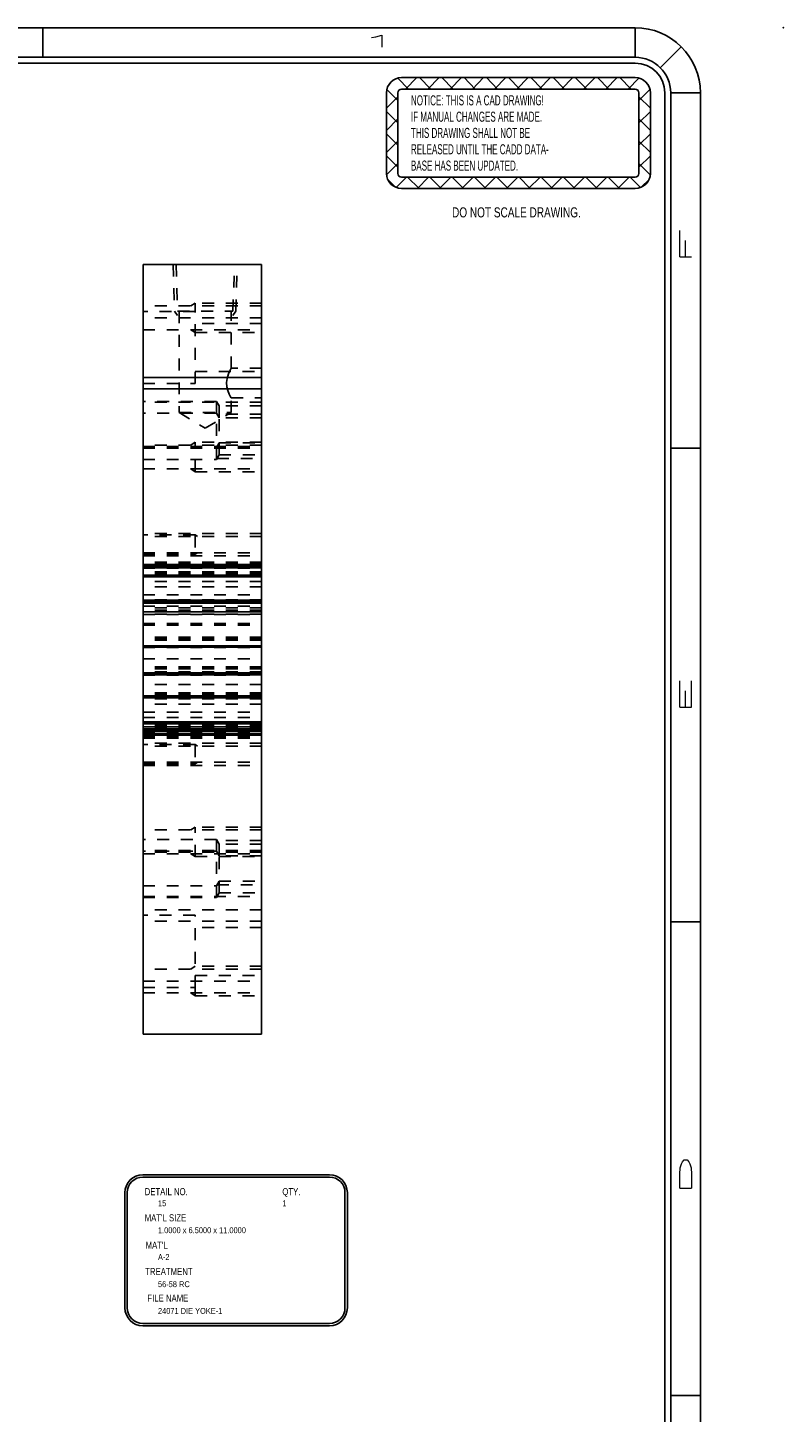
# Model space of a CAD drawing. Header units: inches. Extents: x 1880 to 2363, y -453 to -54.
# Tile 793 of 1056: x 2049 to 2055, y -120 to -108. Entities that reach past the tile are written whole.
import ezdxf

# ---------------------------------------------------------------- set-up
doc = ezdxf.new("R2010")
doc.units = ezdxf.units.IN
doc.header["$LTSCALE"] = 0.5
doc.header["$MEASUREMENT"] = 0
doc.linetypes.add('HIDDEN', pattern=[0.225, 0.15, -0.075])
for name, color, linetype in [('DSS-M-S', 53, 'Continuous'), ('SID-M-D', 42, 'Continuous'), ('SID-M-H', 4, 'HIDDEN'), ('SID-M-M', 233, 'Continuous'), ('SID-M-S', 105, 'Continuous')]:
    doc.layers.add(name, color=color, linetype=linetype)
doc.styles.add('R', font='ROMAND.SHX')
doc.styles.add('SLDTEXTSTYLE0', font='TXT', dxfattribs={"width": 0.595745})
doc.styles.add('SLDTEXTSTYLE1', font='TXT', dxfattribs={"width": 0.744681})

# ---------------------------------------------------------------- blocks, each defined once
blk = doc.blocks.new('SW_NOTE_0')
at = {"layer": 'DSS-M-S', "color": 0, "insert": (0, 0.11), "char_height": 0.08504, "attachment_point": 1, "style": 'SLDTEXTSTYLE0'}
blk.add_mtext('RELEASED UNTIL THE CADD DATA-', dxfattribs=at)
blk = doc.blocks.new('SW_NOTE_0_1')
at = {"layer": 'DSS-M-S', "color": 0, "insert": (0, 0.11), "char_height": 0.08504, "attachment_point": 1, "style": 'SLDTEXTSTYLE0'}
blk.add_mtext('BASE HAS BEEN UPDATED.', dxfattribs=at)
blk = doc.blocks.new('SW_NOTE_0_2')
at = {"layer": 'DSS-M-S', "color": 0, "insert": (0.872, 0.11), "char_height": 0.08504, "attachment_point": 2, "style": 'SLDTEXTSTYLE1'}
blk.add_mtext('DO NOT SCALE DRAWING.', dxfattribs=at)
blk = doc.blocks.new('SW_NOTE_0_3')
at = {"layer": 'DSS-M-S', "color": 0, "insert": (0, 0.11), "char_height": 0.08504, "attachment_point": 1, "style": 'SLDTEXTSTYLE0'}
blk.add_mtext('THIS DRAWING SHALL NOT BE', dxfattribs=at)
blk = doc.blocks.new('SW_NOTE_0_4')
at = {"layer": 'DSS-M-S', "color": 0, "insert": (0, 0.11), "char_height": 0.08504, "attachment_point": 1, "style": 'SLDTEXTSTYLE0'}
blk.add_mtext('IF MANUAL CHANGES ARE MADE.', dxfattribs=at)
blk = doc.blocks.new('SW_NOTE_0_5')
at = {"layer": 'DSS-M-S', "color": 0, "insert": (0, 0.11), "char_height": 0.08504, "attachment_point": 1, "style": 'SLDTEXTSTYLE0'}
blk.add_mtext('NOTICE: THIS IS A CAD DRAWING!', dxfattribs=at)
blk = doc.blocks.new('DMBLK256')
at = {"layer": 'DSS-M-S', "color": 8}
for p, q in [((-0.89, 0.409), (-0.982, 0.501)), ((-0.949, 0.505), (1.022, 0.505)), ((-0.916, 0.409), (-0.82, 0.505)), ((-0.702, 0.409), (-0.798, 0.505)), ((-0.728, 0.409), (-0.633, 0.505)), ((-0.514, 0.409), (-0.61, 0.505)), ((-0.54, 0.409), (-0.445, 0.505)), ((-0.327, 0.409), (-0.422, 0.505)), ((-0.352, 0.409), (-0.257, 0.505)), ((-0.139, 0.409), (-0.234, 0.505)), ((-0.165, 0.409), (-0.069, 0.505)), ((0.049, 0.409), (-0.046, 0.505)), ((0.023, 0.409), (0.119, 0.505)), ((0.237, 0.409), (0.142, 0.505)), ((0.211, 0.409), (0.307, 0.505)), ((0.425, 0.409), (0.329, 0.505)), ((0.399, 0.409), (0.495, 0.505)), ((0.613, 0.409), (0.517, 0.505)), ((0.587, 0.409), (0.683, 0.505)), ((0.801, 0.409), (0.705, 0.505)), ((0.775, 0.409), (0.871, 0.505)), ((0.989, 0.409), (0.893, 0.505)), ((0.963, 0.409), (1.054, 0.501)), ((-1.077, -0.303), (-1.077, 0.377)), ((-0.981, 0.312), (-1.074, 0.405)), ((-0.981, -0.303), (-0.981, 0.377)), ((-0.949, 0.409), (1.022, 0.409)), ((1.054, 0.312), (1.147, 0.405)), ((1.054, 0.377), (1.054, -0.303)), ((1.15, 0.377), (1.15, -0.303)), ((-1.077, 0.248), (-0.981, 0.344)), ((1.15, 0.248), (1.054, 0.344)), ((-0.981, 0.124), (-1.077, 0.22)), ((-1.077, 0.06), (-0.981, 0.156)), ((1.054, 0.124), (1.15, 0.22)), ((1.15, 0.06), (1.054, 0.156)), ((-0.981, -0.064), (-1.077, 0.032)), ((1.054, -0.064), (1.15, 0.032)), ((-1.077, -0.128), (-0.981, -0.032)), ((1.15, -0.128), (1.054, -0.032)), ((-0.981, -0.251), (-1.077, -0.156)), ((-1.076, -0.315), (-0.981, -0.22)), ((1.054, -0.251), (1.15, -0.156)), ((1.149, -0.315), (1.054, -0.22)), ((-0.995, -0.422), (-0.908, -0.335)), ((1.022, -0.335), (-0.949, -0.335)), ((-0.802, -0.431), (-0.898, -0.335)), ((-0.816, -0.431), (-0.721, -0.335)), ((-0.614, -0.431), (-0.71, -0.335)), ((-0.628, -0.431), (-0.533, -0.335)), ((-0.426, -0.431), (-0.522, -0.335)), ((-0.44, -0.431), (-0.345, -0.335)), ((-0.239, -0.431), (-0.334, -0.335)), ((-0.252, -0.431), (-0.157, -0.335)), ((-0.051, -0.431), (-0.146, -0.335)), ((-0.065, -0.431), (0.031, -0.335)), ((0.137, -0.431), (0.042, -0.335)), ((0.123, -0.431), (0.219, -0.335)), ((0.325, -0.431), (0.23, -0.335)), ((0.311, -0.431), (0.407, -0.335)), ((0.513, -0.431), (0.417, -0.335)), ((0.499, -0.431), (0.595, -0.335)), ((0.701, -0.431), (0.605, -0.335)), ((0.687, -0.431), (0.783, -0.335)), ((0.889, -0.431), (0.793, -0.335)), ((0.875, -0.431), (0.971, -0.335)), ((1.068, -0.422), (0.981, -0.335)), ((-1.001, -0.42), (-1.066, -0.355)), ((1.022, -0.431), (-0.949, -0.431)), ((1.074, -0.42), (1.139, -0.355))]:
    blk.add_line(p, q, dxfattribs=at)
for centre, radius, start, end in [((-0.949, 0.377), 0.128, 90, 180), ((1.022, 0.377), 0.128, 0, 90), ((-0.949, 0.377), 0.0319, 90, 180), ((1.022, 0.377), 0.0319, 0, 90), ((-0.949, -0.303), 0.128, 180, 270), ((-0.949, -0.303), 0.0319, 180, 270), ((1.022, -0.303), 0.0319, 270, 0), ((1.022, -0.303), 0.128, 270, 0)]:
    blk.add_arc(centre, radius, start, end, dxfattribs=at)
at = {"layer": 'DSS-M-S', "color": 154}
for name, p in [('SW_NOTE_0_5', (-0.87, 0.246)), ('SW_NOTE_0_4', (-0.87, 0.108)), ('SW_NOTE_0_3', (-0.87, -0.029)), ('SW_NOTE_0', (-0.87, -0.167)), ('SW_NOTE_0_1', (-0.87, -0.305)), ('SW_NOTE_0_2', (-0.852, -0.7))]:
    blk.add_blockref(name, p, dxfattribs=at)
blk = doc.blocks.new('*U9')
at = {"layer": 'SID-M-D'}
blk.add_point((1.25, 22.55), dxfattribs=at)
at = {"layer": 'SID-M-S'}
for p, q in [((0, 22.55), (-34, 22.55)), ((-5, 22.55), (-5, 22.3)), ((0, 22.3), (0, 22.55)), ((0.212, 22.212), (0.389, 22.389)), ((0, 22.3), (-34, 22.3)), ((0, 22.25), (-34, 22.25)), ((0.25, 0), (0.25, 22)), ((0.3, 0), (0.3, 22)), ((0.3, 22), (0.55, 22)), ((0.55, 0), (0.55, 22)), ((0.3, 19), (0.55, 19)), ((0.3, 15), (0.55, 15)), ((0.3, 11), (0.55, 11))]:
    blk.add_line(p, q, dxfattribs=at)
for radius, start in [(0.55, 360), (0.3, 360), (0.25, 0)]:
    blk.add_arc((0, 22), radius, start, 90, dxfattribs=at)
blk.add_blockref('DMBLK256', (-1.022, 21.623), dxfattribs=at)
at = {"layer": 'SID-M-D', "style": 'R', "width": 4}
blk.add_text('1', height=0.1, dxfattribs=at).set_placement((-2.327, 22.386))
for s, p in [('F', (0.476, 20.547)), ('E', (0.476, 16.743)), ('D', (0.476, 12.681))]:
    blk.add_text(s, height=0.1, rotation=90, dxfattribs=at).set_placement(p)

msp = doc.modelspace()

# ---------------------------------------------------------------- linework, layer by layer
at = {"layer": 'SID-M-H'}
for p, q in [((2050.04953, -109.90237), (2050.06135, -110.29687)), ((2050.07372, -109.90237), (2050.08553, -110.29687)), ((2050.55354, -110.29687), (2050.56535, -109.90237)), ((2050.57772, -110.29687), (2050.58953, -109.90237)), ((2050.79453, -110.25187), (2049.79453, -110.25187)), ((2050.23453, -110.22737), (2050.19778, -110.25187)), ((2050.79453, -110.22737), (2050.23453, -110.22737)), ((2050.23453, -110.29787), (2049.79453, -110.29787)), ((2050.79453, -110.35119), (2049.79453, -110.35119)), ((2050.06135, -110.29687), (2050.08662, -110.33315)), ((2050.08553, -110.29687), (2050.55354, -110.29687)), ((2050.10053, -110.29687), (2050.10053, -111.15237)), ((2050.23453, -110.29787), (2050.23453, -110.29288)), ((2050.23453, -110.90687), (2050.23453, -110.29787)), ((2050.53853, -110.77737), (2050.53853, -110.29687)), ((2050.55245, -110.33315), (2050.57772, -110.29687)), ((2049.79453, -110.45287), (2050.79453, -110.45287)), ((2050.19778, -110.45287), (2050.23453, -110.47737)), ((2050.79453, -110.39937), (2050.23453, -110.39937)), ((2050.23453, -110.47737), (2050.79453, -110.47737)), ((2050.23453, -110.80537), (2050.79453, -110.80537)), ((2050.5152, -110.82525), (2050.50339, -110.86408)), ((2050.52717, -110.79855), (2050.5152, -110.82525)), ((2050.5354, -110.78295), (2050.52717, -110.79855)), ((2050.53853, -110.77737), (2050.5354, -110.78295)), ((2050.79453, -110.77737), (2050.53853, -110.77737)), ((2050.53853, -110.77737), (2050.53853, -110.77737)), ((2049.79453, -110.90687), (2050.23453, -110.90687)), ((2050.50339, -110.86408), (2050.49938, -110.89915)), ((2050.49938, -110.89915), (2050.50223, -110.93464)), ((2050.50223, -110.93464), (2050.51038, -110.9663)), ((2050.41453, -111.05737), (2049.79453, -111.05737)), ((2050.79453, -111.06487), (2049.79453, -111.06487)), ((2050.41453, -111.15737), (2050.41453, -111.05737)), ((2050.43691, -111.09612), (2050.41453, -111.05737)), ((2050.51038, -110.9663), (2050.52239, -110.99626)), ((2050.52239, -110.99626), (2050.53394, -111.01913)), ((2050.53394, -111.01913), (2050.53838, -111.0271)), ((2050.53838, -111.0271), (2050.53853, -111.02737)), ((2050.53853, -111.15237), (2050.53853, -111.02737)), ((2050.53853, -111.02737), (2050.79453, -111.02737)), ((2050.53853, -111.02737), (2050.53853, -111.02737)), ((2050.41453, -111.15737), (2049.79453, -111.15737)), ((2050.10053, -111.15237), (2050.53853, -111.15237)), ((2050.10053, -111.15237), (2050.31953, -111.28396)), ((2050.31953, -111.28396), (2050.53853, -111.15237)), ((2050.41453, -111.54737), (2050.41453, -111.15737)), ((2050.43691, -111.19612), (2050.41453, -111.15737)), ((2050.79453, -111.16487), (2050.41886, -111.16487)), ((2050.43691, -111.19612), (2050.43691, -111.09612)), ((2050.79453, -111.09612), (2050.43691, -111.09612)), ((2050.43691, -111.50862), (2050.43691, -111.19612)), ((2050.79453, -111.19612), (2050.43691, -111.19612)), ((2050.79453, -111.42687), (2049.79453, -111.42687)), ((2050.23453, -111.40237), (2050.19778, -111.42687)), ((2050.79453, -111.40237), (2050.23453, -111.40237)), ((2050.41453, -111.44737), (2050.43691, -111.40862)), ((2050.43691, -111.40862), (2050.79453, -111.40862)), ((2049.79453, -111.43987), (2050.79453, -111.43987)), ((2049.79453, -111.44737), (2050.41453, -111.44737)), ((2049.79453, -111.45355), (2050.79453, -111.45355)), ((2049.79453, -111.54737), (2050.41453, -111.54737)), ((2050.41453, -111.54737), (2050.43691, -111.50862)), ((2050.41886, -111.53987), (2050.79453, -111.53987)), ((2050.43691, -111.50862), (2050.79453, -111.50862)), ((2049.79453, -111.62787), (2050.79453, -111.62787)), ((2050.19778, -111.62787), (2050.23453, -111.65237)), ((2050.23453, -111.65237), (2050.23453, -111.65194)), ((2050.23453, -111.65237), (2050.79453, -111.65237)), ((2050.79453, -112.17352), (2049.79453, -112.17352)), ((2050.23453, -112.18527), (2049.79453, -112.18527)), ((2050.79453, -112.19927), (2049.79453, -112.19927)), ((2050.25553, -112.19927), (2050.23453, -112.18527)), ((2050.23453, -112.18527), (2050.23453, -112.19151)), ((2049.79453, -112.33527), (2050.79453, -112.33527)), ((2049.79453, -112.34927), (2050.23453, -112.34927)), ((2049.79453, -112.36102), (2050.79453, -112.36102)), ((2050.23453, -112.34927), (2050.25553, -112.33527)), ((2050.79453, -112.41599), (2049.79453, -112.41599)), ((2050.79453, -112.41793), (2049.79453, -112.41793)), ((2050.79453, -112.41987), (2049.79453, -112.41987)), ((2050.79453, -112.42641), (2049.79453, -112.42641)), ((2050.79453, -112.42741), (2049.79453, -112.42741)), ((2050.79453, -112.42849), (2049.79453, -112.42849)), ((2050.79453, -112.42875), (2049.79453, -112.42875)), ((2050.79453, -112.42875), (2049.79453, -112.42875)), ((2050.79453, -112.43043), (2049.79453, -112.43043)), ((2050.79453, -112.43083), (2049.79453, -112.43083)), ((2050.79453, -112.43237), (2049.79453, -112.43237)), ((2050.79453, -112.43349), (2049.79453, -112.43349)), ((2050.79453, -112.43483), (2049.79453, -112.43483)), ((2049.79453, -112.43543), (2050.79453, -112.43543)), ((2049.79453, -112.43677), (2050.79453, -112.43677)), ((2049.79453, -112.43737), (2050.79453, -112.43737)), ((2049.79453, -112.43871), (2050.79453, -112.43871)), ((2050.79453, -112.43891), (2049.79453, -112.43891)), ((2050.79453, -112.43983), (2049.79453, -112.43983)), ((2049.79453, -112.44177), (2050.79453, -112.44177)), ((2049.79453, -112.44177), (2050.79453, -112.44177)), ((2049.79453, -112.44177), (2050.79453, -112.44177)), ((2050.79453, -112.44333), (2049.79453, -112.44333)), ((2049.79453, -112.44371), (2050.79453, -112.44371)), ((2049.79453, -112.44391), (2050.79453, -112.44391)), ((2049.79453, -112.44525), (2050.79453, -112.44525)), ((2049.79453, -112.44833), (2050.79453, -112.44833)), ((2049.79453, -112.44871), (2050.79453, -112.44871)), ((2049.79453, -112.44967), (2050.79453, -112.44967)), ((2050.79453, -112.44987), (2049.79453, -112.44987)), ((2049.79453, -112.45025), (2050.79453, -112.45025)), ((2049.79453, -112.45025), (2050.79453, -112.45025)), ((2049.79453, -112.45025), (2050.79453, -112.45025)), ((2049.79453, -112.45371), (2050.79453, -112.45371)), ((2049.79453, -112.45467), (2050.79453, -112.45467)), ((2049.79453, -112.45467), (2050.79453, -112.45467)), ((2049.79453, -112.45467), (2050.79453, -112.45467)), ((2050.79453, -112.46237), (2049.79453, -112.46237)), ((2050.79453, -112.46237), (2049.79453, -112.46237)), ((2050.79453, -112.46237), (2049.79453, -112.46237)), ((2049.79453, -112.46737), (2050.79453, -112.46737)), ((2050.79453, -112.49849), (2049.79453, -112.49849)), ((2050.79453, -112.50043), (2049.79453, -112.50043)), ((2050.79453, -112.50237), (2049.79453, -112.50237)), ((2050.79453, -112.50891), (2049.79453, -112.50891)), ((2050.79453, -112.51333), (2049.79453, -112.51333)), ((2050.79453, -112.53237), (2049.79453, -112.53237)), ((2050.79453, -112.57837), (2049.79453, -112.57837)), ((2050.79453, -112.62387), (2049.79453, -112.62387)), ((2049.79453, -112.69087), (2050.79453, -112.69087)), ((2050.79453, -112.73487), (2049.79453, -112.73487)), ((2049.79453, -112.73637), (2050.79453, -112.73637)), ((2049.79453, -112.73987), (2050.79453, -112.73987)), ((2050.79453, -112.74737), (2049.79453, -112.74737)), ((2049.79453, -112.75237), (2050.79453, -112.75237)), ((2049.79453, -112.78737), (2050.79453, -112.78737)), ((2049.79453, -112.7879), (2050.79453, -112.7879)), ((2050.79453, -112.80237), (2049.79453, -112.80237)), ((2050.79453, -112.82142), (2049.79453, -112.82142)), ((2050.79453, -112.82583), (2049.79453, -112.82583)), ((2050.79453, -112.83237), (2049.79453, -112.83237)), ((2050.79453, -112.83431), (2049.79453, -112.83431)), ((2049.79453, -112.83625), (2050.79453, -112.83625)), ((2050.79453, -112.85599), (2049.79453, -112.85599)), ((2050.79453, -112.85599), (2049.79453, -112.85599)), ((2049.79453, -112.85733), (2050.79453, -112.85733)), ((2049.79453, -112.93275), (2050.79453, -112.93275)), ((2049.79453, -112.93275), (2050.79453, -112.93275)), ((2049.79453, -112.93275), (2050.79453, -112.93275)), ((2049.79453, -112.93275), (2050.79453, -112.93275)), ((2049.79453, -112.93275), (2050.79453, -112.93275)), ((2049.79453, -112.93371), (2050.79453, -112.93371)), ((2049.79453, -112.93717), (2050.79453, -112.93717)), ((2049.79453, -112.93717), (2050.79453, -112.93717)), ((2049.79453, -112.93717), (2050.79453, -112.93717)), ((2049.79453, -112.93717), (2050.79453, -112.93717)), ((2049.79453, -112.93717), (2050.79453, -112.93717)), ((2049.79453, -112.94371), (2050.79453, -112.94371)), ((2049.79453, -112.94565), (2050.79453, -112.94565)), ((2049.79453, -112.94565), (2050.79453, -112.94565)), ((2049.79453, -112.94565), (2050.79453, -112.94565)), ((2049.79453, -112.9472), (2050.79453, -112.9472)), ((2049.79453, -112.94759), (2050.79453, -112.94759)), ((2050.79453, -113.04849), (2049.79453, -113.04849)), ((2050.79453, -113.05043), (2049.79453, -113.05043)), ((2050.79453, -113.05043), (2049.79453, -113.05043)), ((2050.79453, -113.05237), (2049.79453, -113.05237)), ((2050.79453, -113.05891), (2049.79453, -113.05891)), ((2050.79453, -113.05891), (2049.79453, -113.05891)), ((2050.79453, -113.06333), (2049.79453, -113.06333)), ((2050.79453, -113.06333), (2049.79453, -113.06333)), ((2050.79453, -113.07387), (2049.79453, -113.07387)), ((2049.79453, -113.12142), (2050.79453, -113.12142)), ((2049.79453, -113.12142), (2050.79453, -113.12142)), ((2050.79453, -113.12237), (2049.79453, -113.12237)), ((2050.79453, -113.12237), (2049.79453, -113.12237)), ((2049.79453, -113.12583), (2050.79453, -113.12583)), ((2049.79453, -113.12583), (2050.79453, -113.12583)), ((2050.79453, -113.13237), (2049.79453, -113.13237)), ((2049.79453, -113.13431), (2050.79453, -113.13431)), ((2049.79453, -113.13431), (2050.79453, -113.13431)), ((2049.79453, -113.13625), (2050.79453, -113.13625)), ((2049.79453, -113.23087), (2050.79453, -113.23087)), ((2050.79453, -113.29849), (2049.79453, -113.29849)), ((2050.79453, -113.30043), (2049.79453, -113.30043)), ((2050.79453, -113.30237), (2049.79453, -113.30237)), ((2050.79453, -113.30891), (2049.79453, -113.30891)), ((2050.79453, -113.31333), (2049.79453, -113.31333)), ((2050.79453, -113.31737), (2049.79453, -113.31737)), ((2050.79453, -113.34142), (2049.79453, -113.34142)), ((2050.79453, -113.34142), (2049.79453, -113.34142)), ((2050.79453, -113.34583), (2049.79453, -113.34583)), ((2050.79453, -113.34583), (2049.79453, -113.34583)), ((2050.79453, -113.34849), (2049.79453, -113.34849)), ((2049.79453, -113.35043), (2050.79453, -113.35043)), ((2049.79453, -113.35043), (2050.79453, -113.35043)), ((2049.79453, -113.35043), (2050.79453, -113.35043)), ((2049.79453, -113.35043), (2050.79453, -113.35043)), ((2049.79453, -113.35237), (2050.79453, -113.35237)), ((2050.79453, -113.35392), (2049.79453, -113.35392)), ((2050.79453, -113.35392), (2049.79453, -113.35392)), ((2050.79453, -113.35431), (2049.79453, -113.35431)), ((2050.79453, -113.35431), (2049.79453, -113.35431)), ((2049.79453, -113.35625), (2050.79453, -113.35625)), ((2050.79453, -113.35833), (2049.79453, -113.35833)), ((2050.79453, -113.35833), (2049.79453, -113.35833)), ((2049.79453, -113.35891), (2050.79453, -113.35891)), ((2049.79453, -113.35891), (2050.79453, -113.35891)), ((2049.79453, -113.35891), (2050.79453, -113.35891)), ((2049.79453, -113.35891), (2050.79453, -113.35891)), ((2049.79453, -113.36333), (2050.79453, -113.36333)), ((2049.79453, -113.36333), (2050.79453, -113.36333)), ((2049.79453, -113.36333), (2050.79453, -113.36333)), ((2049.79453, -113.36333), (2050.79453, -113.36333)), ((2050.79453, -113.36487), (2049.79453, -113.36487)), ((2050.79453, -113.36681), (2049.79453, -113.36681)), ((2050.79453, -113.36681), (2049.79453, -113.36681)), ((2049.79453, -113.36875), (2050.79453, -113.36875)), ((2050.79453, -113.44741), (2049.79453, -113.44741)), ((2050.79453, -113.44875), (2049.79453, -113.44875)), ((2050.79453, -113.44875), (2049.79453, -113.44875)), ((2050.79453, -113.51849), (2049.79453, -113.51849)), ((2050.79453, -113.52043), (2049.79453, -113.52043)), ((2050.79453, -113.52043), (2049.79453, -113.52043)), ((2050.79453, -113.52237), (2049.79453, -113.52237)), ((2050.79453, -113.52891), (2049.79453, -113.52891)), ((2050.79453, -113.52891), (2049.79453, -113.52891)), ((2050.79453, -113.53333), (2049.79453, -113.53333)), ((2050.79453, -113.53333), (2049.79453, -113.53333)), ((2050.79453, -113.56837), (2049.79453, -113.56837)), ((2050.79453, -113.61387), (2049.79453, -113.61387)), ((2049.79453, -113.68087), (2050.79453, -113.68087)), ((2049.79453, -113.72637), (2050.79453, -113.72637)), ((2050.79453, -113.79142), (2049.79453, -113.79142)), ((2050.79453, -113.79142), (2049.79453, -113.79142)), ((2050.79453, -113.79583), (2049.79453, -113.79583)), ((2050.79453, -113.79583), (2049.79453, -113.79583)), ((2050.79453, -113.79737), (2049.79453, -113.79737)), ((2050.79453, -113.80237), (2049.79453, -113.80237)), ((2050.79453, -113.80431), (2049.79453, -113.80431)), ((2050.79453, -113.80431), (2049.79453, -113.80431)), ((2049.79453, -113.80625), (2050.79453, -113.80625)), ((2050.79453, -113.81642), (2049.79453, -113.81642)), ((2050.79453, -113.81642), (2049.79453, -113.81642)), ((2050.79453, -113.81642), (2049.79453, -113.81642)), ((2050.79453, -113.82083), (2049.79453, -113.82083)), ((2050.79453, -113.82083), (2049.79453, -113.82083)), ((2050.79453, -113.82083), (2049.79453, -113.82083)), ((2049.79453, -113.82434), (2050.79453, -113.82434)), ((2050.79453, -113.82737), (2049.79453, -113.82737)), ((2050.79453, -113.82931), (2049.79453, -113.82931)), ((2050.79453, -113.82931), (2049.79453, -113.82931)), ((2050.79453, -113.82931), (2049.79453, -113.82931)), ((2049.79453, -113.83125), (2050.79453, -113.83125)), ((2050.79453, -113.84237), (2049.79453, -113.84237)), ((2049.79453, -113.84642), (2050.79453, -113.84642)), ((2049.79453, -113.84642), (2050.79453, -113.84642)), ((2049.79453, -113.84737), (2050.79453, -113.84737)), ((2049.79453, -113.84737), (2050.79453, -113.84737)), ((2049.79453, -113.85083), (2050.79453, -113.85083)), ((2049.79453, -113.85083), (2050.79453, -113.85083)), ((2049.79453, -113.85737), (2050.79453, -113.85737)), ((2049.79453, -113.85931), (2050.79453, -113.85931)), ((2049.79453, -113.85931), (2050.79453, -113.85931)), ((2049.79453, -113.86125), (2050.79453, -113.86125)), ((2049.79453, -113.86142), (2050.79453, -113.86142)), ((2049.79453, -113.86142), (2050.79453, -113.86142)), ((2049.79453, -113.86142), (2050.79453, -113.86142)), ((2050.79453, -113.86142), (2049.79453, -113.86142)), ((2049.79453, -113.86583), (2050.79453, -113.86583)), ((2049.79453, -113.86583), (2050.79453, -113.86583)), ((2049.79453, -113.86583), (2050.79453, -113.86583)), ((2050.79453, -113.86583), (2049.79453, -113.86583)), ((2049.79453, -113.87237), (2050.79453, -113.87237)), ((2049.79453, -113.87431), (2050.79453, -113.87431)), ((2049.79453, -113.87431), (2050.79453, -113.87431)), ((2049.79453, -113.87431), (2050.79453, -113.87431)), ((2050.79453, -113.87431), (2049.79453, -113.87431)), ((2050.79453, -113.87599), (2049.79453, -113.87599)), ((2050.79453, -113.87599), (2049.79453, -113.87599)), ((2049.79453, -113.87625), (2050.79453, -113.87625)), ((2049.79453, -113.87733), (2050.79453, -113.87733)), ((2049.79453, -113.87737), (2050.79453, -113.87737)), ((2049.79453, -113.88642), (2050.79453, -113.88642)), ((2049.79453, -113.88642), (2050.79453, -113.88642)), ((2049.79453, -113.89083), (2050.79453, -113.89083)), ((2049.79453, -113.89083), (2050.79453, -113.89083)), ((2049.79453, -113.89737), (2050.79453, -113.89737)), ((2049.79453, -113.89931), (2050.79453, -113.89931)), ((2049.79453, -113.89931), (2050.79453, -113.89931)), ((2049.79453, -113.90125), (2050.79453, -113.90125)), ((2050.79453, -113.94372), (2049.79453, -113.94372)), ((2050.23453, -113.95547), (2049.79453, -113.95547)), ((2050.79453, -113.96947), (2049.79453, -113.96947)), ((2050.25553, -113.96947), (2050.23453, -113.95547)), ((2050.23453, -113.95547), (2050.23453, -113.96171)), ((2049.79453, -114.10547), (2050.79453, -114.10547)), ((2049.79453, -114.11947), (2050.23453, -114.11947)), ((2050.23453, -114.11947), (2050.25553, -114.10547)), ((2049.79453, -114.13122), (2050.79453, -114.13122)), ((2050.79453, -114.67687), (2049.79453, -114.67687)), ((2050.23453, -114.65237), (2050.19778, -114.67687)), ((2050.79453, -114.65237), (2050.23453, -114.65237)), ((2050.41453, -114.75737), (2049.79453, -114.75737)), ((2050.41453, -114.85737), (2050.41453, -114.75737)), ((2050.43691, -114.79612), (2050.41453, -114.75737)), ((2050.79453, -114.76487), (2050.41886, -114.76487)), ((2050.43691, -114.89612), (2050.43691, -114.79612)), ((2050.79453, -114.79612), (2050.43691, -114.79612)), ((2050.79453, -114.85119), (2049.79453, -114.85119)), ((2050.41453, -114.85737), (2049.79453, -114.85737)), ((2050.79453, -114.86487), (2049.79453, -114.86487)), ((2049.79453, -114.87787), (2050.79453, -114.87787)), ((2050.19778, -114.87787), (2050.23453, -114.90237)), ((2050.23453, -114.90237), (2050.23453, -114.90194)), ((2050.23453, -114.90237), (2050.79453, -114.90237)), ((2050.41453, -115.24737), (2050.41453, -114.85737)), ((2050.43691, -114.89612), (2050.41453, -114.85737)), ((2050.43691, -115.20862), (2050.43691, -114.89612)), ((2050.79453, -114.89612), (2050.43691, -114.89612)), ((2049.79453, -115.14737), (2050.41453, -115.14737)), ((2050.41453, -115.14737), (2050.43691, -115.10862)), ((2050.41886, -115.13987), (2050.79453, -115.13987)), ((2050.43691, -115.10862), (2050.79453, -115.10862)), ((2049.79453, -115.23987), (2050.79453, -115.23987)), ((2049.79453, -115.24737), (2050.41453, -115.24737)), ((2050.41453, -115.24737), (2050.43691, -115.20862)), ((2050.43691, -115.20862), (2050.79453, -115.20862)), ((2050.79453, -115.35237), (2049.79453, -115.35237)), ((2050.23453, -115.39787), (2049.79453, -115.39787)), ((2050.23453, -116.00687), (2050.23453, -115.39787)), ((2050.79453, -115.44737), (2049.79453, -115.44737)), ((2050.79453, -115.49937), (2050.23453, -115.49937)), ((2050.79453, -115.85187), (2049.79453, -115.85187)), ((2050.23453, -115.82737), (2050.19778, -115.85187)), ((2050.79453, -115.82737), (2050.23453, -115.82737)), ((2049.79453, -115.95355), (2050.79453, -115.95355)), ((2050.23453, -115.90537), (2050.79453, -115.90537)), ((2049.79453, -116.00687), (2050.23453, -116.00687)), ((2049.79453, -116.05287), (2050.79453, -116.05287)), ((2050.19778, -116.05287), (2050.23453, -116.07737)), ((2050.23453, -116.07737), (2050.23453, -116.07694)), ((2050.23453, -116.07737), (2050.79453, -116.07737))]:
    msp.add_line(p, q, dxfattribs=at)
for points, knots in [([(2050.23453, -110.29288), (2050.23453, -110.26041), (2050.23453, -110.2379), (2050.23453, -110.2278), (2050.23453, -110.22737), (2050.23453, -110.22746), (2050.23453, -110.22737)], [0, 0, 0, 0, 0.30759092, 0.61518184, 0.92277275, 1, 1, 1, 1]), ([(2050.23453, -111.65194), (2050.23453, -111.64184), (2050.23453, -111.61934), (2050.23453, -111.58686), (2050.23453, -111.54795), (2050.23453, -111.5068), (2050.23453, -111.46788), (2050.23453, -111.43541), (2050.23453, -111.4129), (2050.23453, -111.4028), (2050.23453, -111.40237), (2050.23453, -111.40246), (2050.23453, -111.40237)], [0, 0, 0, 0, 0.108095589, 0.216191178, 0.324286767, 0.432382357, 0.540477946, 0.648573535, 0.756669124, 0.864764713, 0.972860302, 1, 1, 1, 1]), ([(2050.23453, -114.90194), (2050.23453, -114.89184), (2050.23453, -114.86934), (2050.23453, -114.83686), (2050.23453, -114.79795), (2050.23453, -114.7568), (2050.23453, -114.71788), (2050.23453, -114.68541), (2050.23453, -114.6629), (2050.23453, -114.6528), (2050.23453, -114.65237), (2050.23453, -114.65246), (2050.23453, -114.65237)], [0, 0, 0, 0, 0.108095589, 0.216191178, 0.324286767, 0.432382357, 0.540477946, 0.648573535, 0.756669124, 0.864764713, 0.972860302, 1, 1, 1, 1]), ([(2050.23453, -116.07694), (2050.23453, -116.06684), (2050.23453, -116.04434), (2050.23453, -116.01186), (2050.23453, -116.00687), (2050.23453, -116.00854), (2050.23453, -116.00687)], [0, 0, 0, 0, 0.318841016, 0.637682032, 0.956523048, 1, 1, 1, 1])]:
    msp.add_open_spline(points, degree=3, knots=knots, dxfattribs=at)
for points in [[(2050.23453, -112.19151), (2050.23453, -112.20929), (2050.23453, -112.23589), (2050.23453, -112.26727), (2050.23453, -112.29865), (2050.23453, -112.32525), (2050.23453, -112.34303), (2050.23453, -112.34927), (2050.23453, -112.34804), (2050.23453, -112.34927)], [(2050.23453, -113.96171), (2050.23453, -113.97949), (2050.23453, -114.00609), (2050.23453, -114.03747), (2050.23453, -114.06885), (2050.23453, -114.09545), (2050.23453, -114.11323), (2050.23453, -114.11947), (2050.23453, -114.11824), (2050.23453, -114.11947)]]:
    msp.add_open_spline(points, degree=3, dxfattribs=at)
at = {"layer": 'SID-M-M'}
for p, q in [((2049.7932, -117.58831), (2051.36769, -117.58831)), ((2049.7932, -117.58831), (2051.36769, -117.58831)), ((2049.7932, -117.60831), (2051.36769, -117.60831)), ((2049.64195, -117.73956), (2049.64195, -118.71245)), ((2049.64195, -117.73956), (2049.64195, -118.71245)), ((2049.66195, -117.73956), (2049.66195, -118.71245)), ((2051.49894, -117.73956), (2051.49894, -118.71245)), ((2051.51894, -117.73956), (2051.51894, -118.71245)), ((2051.51894, -117.73956), (2051.51894, -118.71245)), ((2049.7932, -118.8437), (2051.36769, -118.8437)), ((2049.7932, -118.8637), (2051.36769, -118.8637)), ((2049.7932, -118.8637), (2051.36769, -118.8637))]:
    msp.add_line(p, q, dxfattribs=at)
for centre, radius, start, end in [((2049.7932, -117.73956), 0.15125, 90, 180), ((2049.7932, -117.73956), 0.13125, 90, 180), ((2051.36769, -117.73956), 0.15125, 0, 90), ((2051.36769, -117.73956), 0.15125, 0, 90), ((2051.36769, -117.73956), 0.13125, 0, 90), ((2049.7932, -118.71245), 0.15125, 180, 270), ((2049.7932, -118.71245), 0.15125, 180, 270), ((2049.7932, -118.71245), 0.13125, 180, 270), ((2051.36769, -118.71245), 0.15125, 270, 0), ((2051.36769, -118.71245), 0.13125, 270, 0), ((2051.36769, -118.71245), 0.15125, 270, 0)]:
    msp.add_arc(centre, radius, start, end, dxfattribs=at)
at = {"layer": 'SID-M-S'}
for p, q in [((2050.79453, -109.90237), (2049.79453, -109.90237)), ((2049.79453, -109.90237), (2049.79453, -110.85737)), ((2050.79453, -109.90237), (2050.79453, -110.85737)), ((2050.79453, -110.85737), (2049.79453, -110.85737)), ((2049.79453, -110.85737), (2049.79453, -110.95237)), ((2050.79453, -110.95237), (2049.79453, -110.95237)), ((2049.79453, -112.52401), (2049.79453, -110.95237)), ((2050.79453, -110.85737), (2050.79453, -110.95237)), ((2050.79453, -112.52401), (2050.79453, -110.95237)), ((2049.79453, -112.52401), (2050.79453, -112.52401)), ((2049.79453, -112.52401), (2049.79453, -112.53123)), ((2050.79453, -112.53123), (2049.79453, -112.53123)), ((2049.79453, -112.53123), (2049.79453, -112.53989)), ((2050.79453, -112.53989), (2049.79453, -112.53989)), ((2049.79453, -112.53989), (2049.79453, -112.74485)), ((2050.79453, -112.52401), (2050.79453, -112.53123)), ((2050.79453, -112.53123), (2050.79453, -112.53989)), ((2050.79453, -112.53989), (2050.79453, -112.74485)), ((2050.79453, -112.74485), (2049.79453, -112.74485)), ((2049.79453, -112.74485), (2049.79453, -112.75351)), ((2050.79453, -112.75351), (2049.79453, -112.75351)), ((2049.79453, -112.75351), (2049.79453, -112.76073)), ((2050.79453, -112.76073), (2049.79453, -112.76073)), ((2049.79453, -113.54401), (2049.79453, -112.76073)), ((2050.79453, -112.74485), (2050.79453, -112.75351)), ((2050.79453, -112.75351), (2050.79453, -112.76073)), ((2050.79453, -113.54401), (2050.79453, -112.76073)), ((2049.79453, -113.54401), (2050.79453, -113.54401)), ((2049.79453, -113.54401), (2049.79453, -113.55123)), ((2050.79453, -113.55123), (2049.79453, -113.55123)), ((2049.79453, -113.55123), (2049.79453, -113.55989)), ((2050.79453, -113.55989), (2049.79453, -113.55989)), ((2049.79453, -113.55989), (2049.79453, -113.76485)), ((2050.79453, -113.54401), (2050.79453, -113.55123)), ((2050.79453, -113.55123), (2050.79453, -113.55989)), ((2050.79453, -113.55989), (2050.79453, -113.76485)), ((2050.79453, -113.76485), (2049.79453, -113.76485)), ((2049.79453, -113.76485), (2049.79453, -113.77351)), ((2050.79453, -113.76485), (2050.79453, -113.77351)), ((2050.79453, -113.77351), (2049.79453, -113.77351)), ((2049.79453, -113.77351), (2049.79453, -113.78073)), ((2049.79453, -116.40237), (2049.79453, -113.78073)), ((2050.79453, -113.78073), (2049.79453, -113.78073)), ((2050.79453, -113.77351), (2050.79453, -113.78073)), ((2050.79453, -116.40237), (2050.79453, -113.78073)), ((2049.79453, -116.40237), (2050.79453, -116.40237))]:
    msp.add_line(p, q, dxfattribs=at)

# ---------------------------------------------------------------- block references
at = {"layer": 'SID-M-D'}
msp.add_blockref('*U9', (2053.94783, -130.452), dxfattribs=at)

# ---------------------------------------------------------------- texts
at = {"layer": 'SID-M-D', "style": 'SLDTEXTSTYLE0', "width": 0.75}
for s, height, p in [('DETAIL NO.', 0.06, (2049.80859, -117.76127)), ('QTY.', 0.06, (2050.97004, -117.76127)), ('15', 0.05, (2049.92056, -117.85404)), ('1', 0.05, (2050.97004, -117.85404)), ("MAT'L SIZE", 0.06, (2049.80859, -117.98216)), ('1.0000 x 6.5000 x 11.0000', 0.05, (2049.92056, -118.08194)), ("MAT'L", 0.06, (2049.81644, -118.21314)), ('A-2', 0.05, (2049.92056, -118.30885)), ('TREATMENT', 0.06, (2049.81316, -118.43638)), ('56-58 RC', 0.05, (2049.92056, -118.53768)), ('FILE NAME', 0.06, (2049.83136, -118.65986)), ('24071 DIE YOKE-1', 0.05, (2049.92056, -118.7635))]:
    msp.add_text(s, height=height, dxfattribs=at).set_placement(p)

doc.saveas('drawing.dxf')
